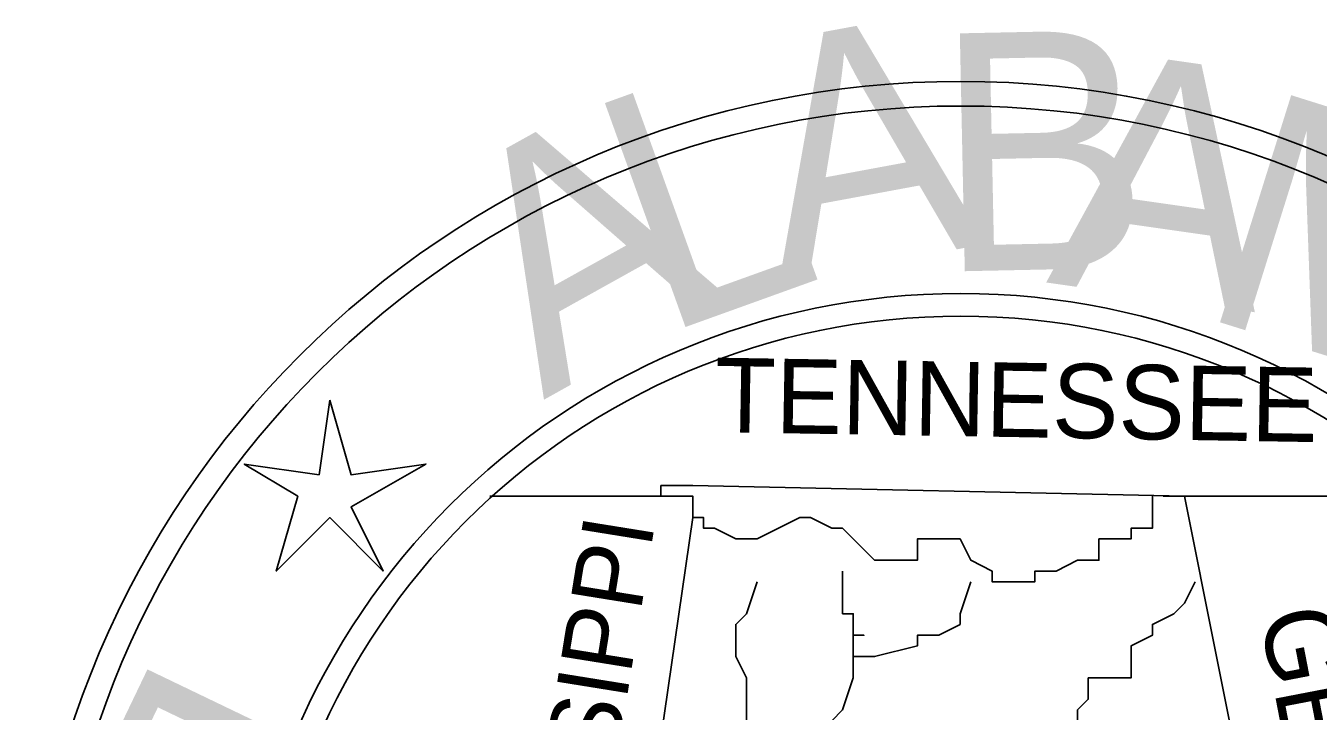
# Model space of a CAD drawing. Extents: x -12822 to 16384, y -6351 to 1913.
# Drawn here: x 54.65 to 86.43, y 839.81 to 856.66 of the extents above; entities that cross this region are included whole.
import ezdxf

# ---------------------------------------------------------------- set-up
doc = ezdxf.new("R2010")
doc.units = 0
doc.layers.add('great seal', color=7, linetype='Continuous')

msp = doc.modelspace()

# ---------------------------------------------------------------- linework, layer by layer
at = {"layer": 'great seal'}
for p, q in [((71.058, 845.095), (66.066, 845.095)), ((71.058, 845.095), (66.066, 845.095)), ((71.058, 845.095), (66.066, 845.095)), ((82.62, 845.095), (88.926, 845.095)), ((82.62, 845.095), (88.926, 845.095)), ((82.62, 845.095), (88.926, 845.095))]:
    msp.add_line(p, q, dxfattribs=at)
msp.add_lwpolyline([(62.124, 847.46), (62.65, 845.621), (64.489, 845.884), (62.65, 844.833), (63.438, 843.256), (62.124, 844.57), (60.81, 843.256), (61.336, 845.095), (60.022, 845.884), (61.862, 845.621)], close=True, dxfattribs=at)
msp.add_lwpolyline([(62.124, 847.46), (62.65, 845.621), (64.489, 845.884), (62.65, 844.833), (63.438, 843.256), (62.124, 844.57), (60.81, 843.256), (61.336, 845.095), (60.022, 845.884), (61.862, 845.621)], close=True, dxfattribs=at)
msp.add_lwpolyline([(62.124, 847.46), (62.65, 845.621), (64.489, 845.884), (62.65, 844.833), (63.438, 843.256), (62.124, 844.57), (60.81, 843.256), (61.336, 845.095), (60.022, 845.884), (61.862, 845.621)], close=True, dxfattribs=at)
for points in [[(68.693, 819.082), (68.693, 828.278), (71.058, 844.57), (71.058, 845.095), (71.058, 845.095), (71.058, 845.095), (70.27, 845.095), (70.27, 845.358), (71.058, 845.358), (83.145, 845.095), (85.51, 833.271), (85.51, 832.745), (85.773, 832.483), (85.773, 832.22), (85.773, 832.22), (86.299, 832.22), (86.299, 831.432), (86.299, 831.169), (86.561, 831.169)], [(68.693, 819.082), (68.693, 828.278), (71.058, 844.57), (71.058, 845.095), (71.058, 845.095), (71.058, 845.095), (70.27, 845.095), (70.27, 845.358), (71.058, 845.358), (83.145, 845.095), (85.51, 833.271), (85.51, 832.745), (85.773, 832.483), (85.773, 832.22), (85.773, 832.22), (86.299, 832.22), (86.299, 831.432), (86.299, 831.169), (86.561, 831.169)], [(68.693, 819.082), (68.693, 828.278), (71.058, 844.57), (71.058, 845.095), (71.058, 845.095), (71.058, 845.095), (70.27, 845.095), (70.27, 845.358), (71.058, 845.358), (83.145, 845.095), (85.51, 833.271), (85.51, 832.745), (85.773, 832.483), (85.773, 832.22), (85.773, 832.22), (86.299, 832.22), (86.299, 831.432), (86.299, 831.169), (86.561, 831.169)], [(82.357, 845.095), (82.357, 845.095), (82.357, 845.095), (82.357, 844.57), (82.357, 844.307), (82.357, 844.307), (81.832, 844.307), (81.832, 844.307), (81.832, 844.044), (81.043, 844.044), (81.043, 843.519), (80.518, 843.519), (79.992, 843.256), (79.729, 843.256), (79.467, 843.256), (79.467, 842.993), (79.204, 842.993), (79.204, 842.993), (78.416, 842.993), (78.416, 842.993), (78.416, 843.256), (77.89, 843.519), (77.627, 844.044), (77.627, 844.044), (77.102, 844.044), (76.576, 844.044), (76.576, 843.519), (75.525, 843.519), (75, 844.044), (74.737, 844.307), (74.474, 844.307), (73.949, 844.57), (73.686, 844.57), (73.16, 844.307), (73.16, 844.307), (72.635, 844.044), (72.372, 844.044), (72.109, 844.044), (71.584, 844.307), (71.584, 844.307), (71.584, 844.307), (71.321, 844.307), (71.321, 844.307), (71.321, 844.307), (71.321, 844.57), (71.058, 844.57), (71.058, 845.095), (71.058, 845.095), (71.058, 845.095)], [(82.357, 845.095), (82.357, 845.095), (82.357, 845.095), (82.357, 844.57), (82.357, 844.307), (82.357, 844.307), (81.832, 844.307), (81.832, 844.307), (81.832, 844.044), (81.043, 844.044), (81.043, 843.519), (80.518, 843.519), (79.992, 843.256), (79.729, 843.256), (79.467, 843.256), (79.467, 842.993), (79.204, 842.993), (79.204, 842.993), (78.416, 842.993), (78.416, 842.993), (78.416, 843.256), (77.89, 843.519), (77.627, 844.044), (77.627, 844.044), (77.102, 844.044), (76.576, 844.044), (76.576, 843.519), (75.525, 843.519), (75, 844.044), (74.737, 844.307), (74.474, 844.307), (73.949, 844.57), (73.686, 844.57), (73.16, 844.307), (73.16, 844.307), (72.635, 844.044), (72.372, 844.044), (72.109, 844.044), (71.584, 844.307), (71.584, 844.307), (71.584, 844.307), (71.321, 844.307), (71.321, 844.307), (71.321, 844.307), (71.321, 844.57), (71.058, 844.57), (71.058, 845.095), (71.058, 845.095), (71.058, 845.095)], [(82.357, 845.095), (82.357, 845.095), (82.357, 845.095), (82.357, 844.57), (82.357, 844.307), (82.357, 844.307), (81.832, 844.307), (81.832, 844.307), (81.832, 844.044), (81.043, 844.044), (81.043, 843.519), (80.518, 843.519), (79.992, 843.256), (79.729, 843.256), (79.467, 843.256), (79.467, 842.993), (79.204, 842.993), (79.204, 842.993), (78.416, 842.993), (78.416, 842.993), (78.416, 843.256), (77.89, 843.519), (77.627, 844.044), (77.627, 844.044), (77.102, 844.044), (76.576, 844.044), (76.576, 843.519), (75.525, 843.519), (75, 844.044), (74.737, 844.307), (74.474, 844.307), (73.949, 844.57), (73.686, 844.57), (73.16, 844.307), (73.16, 844.307), (72.635, 844.044), (72.372, 844.044), (72.109, 844.044), (71.584, 844.307), (71.584, 844.307), (71.584, 844.307), (71.321, 844.307), (71.321, 844.307), (71.321, 844.307), (71.321, 844.57), (71.058, 844.57), (71.058, 845.095), (71.058, 845.095), (71.058, 845.095)], [(75, 841.154), (75, 841.417), (75, 841.679), (75.262, 841.679), (75, 841.679), (75, 841.942), (75, 842.205), (74.737, 842.205), (74.737, 842.468), (74.737, 842.993), (74.737, 843.256)], [(75, 841.154), (75, 841.417), (75, 841.679), (75.262, 841.679), (75, 841.679), (75, 841.942), (75, 842.205), (74.737, 842.205), (74.737, 842.468), (74.737, 842.993), (74.737, 843.256)], [(75, 841.154), (75, 841.417), (75, 841.679), (75.262, 841.679), (75, 841.679), (75, 841.942), (75, 842.205), (74.737, 842.205), (74.737, 842.468), (74.737, 842.993), (74.737, 843.256)], [(71.058, 835.899), (71.058, 836.424), (71.058, 836.687), (71.058, 837.212), (71.321, 837.212), (71.584, 837.738), (72.109, 837.738), (72.372, 838.263), (72.372, 839.315), (72.372, 839.84), (72.372, 840.103), (72.372, 840.628), (72.109, 841.154), (72.109, 841.679), (72.109, 841.942), (72.372, 842.205), (72.635, 842.993)], [(71.058, 835.899), (71.058, 836.424), (71.058, 836.687), (71.058, 837.212), (71.321, 837.212), (71.584, 837.738), (72.109, 837.738), (72.372, 838.263), (72.372, 839.315), (72.372, 839.84), (72.372, 840.103), (72.372, 840.628), (72.109, 841.154), (72.109, 841.679), (72.109, 841.942), (72.372, 842.205), (72.635, 842.993)], [(71.058, 835.899), (71.058, 836.424), (71.058, 836.687), (71.058, 837.212), (71.321, 837.212), (71.584, 837.738), (72.109, 837.738), (72.372, 838.263), (72.372, 839.315), (72.372, 839.84), (72.372, 840.103), (72.372, 840.628), (72.109, 841.154), (72.109, 841.679), (72.109, 841.942), (72.372, 842.205), (72.635, 842.993)], [(74.474, 839.577), (74.737, 839.84), (75, 840.628), (75, 840.628), (75, 841.154), (75.262, 841.154), (75.525, 841.154), (75.525, 841.154), (76.576, 841.417), (76.576, 841.679), (77.102, 841.679), (77.627, 841.942), (77.627, 842.205), (77.89, 842.993)], [(74.474, 839.577), (74.737, 839.84), (75, 840.628), (75, 840.628), (75, 841.154), (75.262, 841.154), (75.525, 841.154), (75.525, 841.154), (76.576, 841.417), (76.576, 841.679), (77.102, 841.679), (77.627, 841.942), (77.627, 842.205), (77.89, 842.993)], [(74.474, 839.577), (74.737, 839.84), (75, 840.628), (75, 840.628), (75, 841.154), (75.262, 841.154), (75.525, 841.154), (75.525, 841.154), (76.576, 841.417), (76.576, 841.679), (77.102, 841.679), (77.627, 841.942), (77.627, 842.205), (77.89, 842.993)], [(80.518, 839.577), (80.518, 839.84), (80.78, 840.103), (80.78, 840.628), (81.832, 840.628), (81.832, 841.154), (81.832, 841.417), (82.357, 841.679), (82.357, 841.942), (82.883, 842.205), (83.145, 842.468), (83.408, 842.993)], [(80.518, 839.577), (80.518, 839.84), (80.78, 840.103), (80.78, 840.628), (81.832, 840.628), (81.832, 841.154), (81.832, 841.417), (82.357, 841.679), (82.357, 841.942), (82.883, 842.205), (83.145, 842.468), (83.408, 842.993)], [(80.518, 839.577), (80.518, 839.84), (80.78, 840.103), (80.78, 840.628), (81.832, 840.628), (81.832, 841.154), (81.832, 841.417), (82.357, 841.679), (82.357, 841.942), (82.883, 842.205), (83.145, 842.468), (83.408, 842.993)]]:
    msp.add_lwpolyline(points, dxfattribs=at)
for radius in [22.994, 22.994, 22.994, 22.389, 22.389, 22.389, 17.779, 17.779, 17.779, 17.222, 17.222, 17.222]:
    msp.add_circle((77.645, 832.298), radius, dxfattribs=at)

# ---------------------------------------------------------------- texts
for s, height, rotation, p in [('A', 5.851, 10.4972, (73.16, 850.351)), ('A', 5.851, 10.4972, (73.16, 850.351)), ('A', 5.851, 10.4972, (73.16, 850.351)), ('B', 5.848, 1.1955, (77.102, 850.613)), ('B', 5.848, 1.1955, (77.102, 850.613)), ('B', 5.848, 1.1955, (77.102, 850.613)), ('A', 5.848, 351.8938, (79.729, 850.351)), ('A', 5.848, 351.8938, (79.729, 850.351)), ('A', 5.848, 351.8938, (79.729, 850.351)), ('L', 5.851, 19.7988, (70.27, 849.037)), ('L', 5.851, 19.7988, (70.27, 849.037)), ('L', 5.851, 19.7988, (70.27, 849.037)), ('M', 5.851, 342.5921, (83.408, 849.562)), ('A', 5.851, 29.1005, (67.38, 847.46)), ('A', 5.851, 29.1005, (67.38, 847.46)), ('A', 5.851, 29.1005, (67.38, 847.46)), ('TENNESSEE', 1.8304, 359.041, (71.584, 846.672)), ('TENNESSEE', 1.8304, 359.041, (71.584, 846.672)), ('TENNESSEE', 1.8304, 359.041, (71.584, 846.672)), ('MISSISSIPPI', 1.75474, 80.8531, (67.905, 830.643)), ('MISSISSIPPI', 1.75474, 80.8531, (67.905, 830.643)), ('MISSISSIPPI', 1.75474, 80.8531, (67.905, 830.643)), ('GEORGIA', 1.8446, 280.9296, (84.985, 842.205)), ('GEORGIA', 1.8446, 280.9296, (84.985, 842.205)), ('GEORGIA', 1.8446, 280.9296, (84.985, 842.205)), ('D', 5.851, 244.3352, (57.92, 841.417)), ('D', 5.851, 244.3352, (57.92, 841.417)), ('D', 5.851, 244.3352, (57.92, 841.417))]:
    msp.add_text(s, height=height, rotation=rotation, dxfattribs=at).set_placement(p)

doc.saveas('drawing.dxf')
